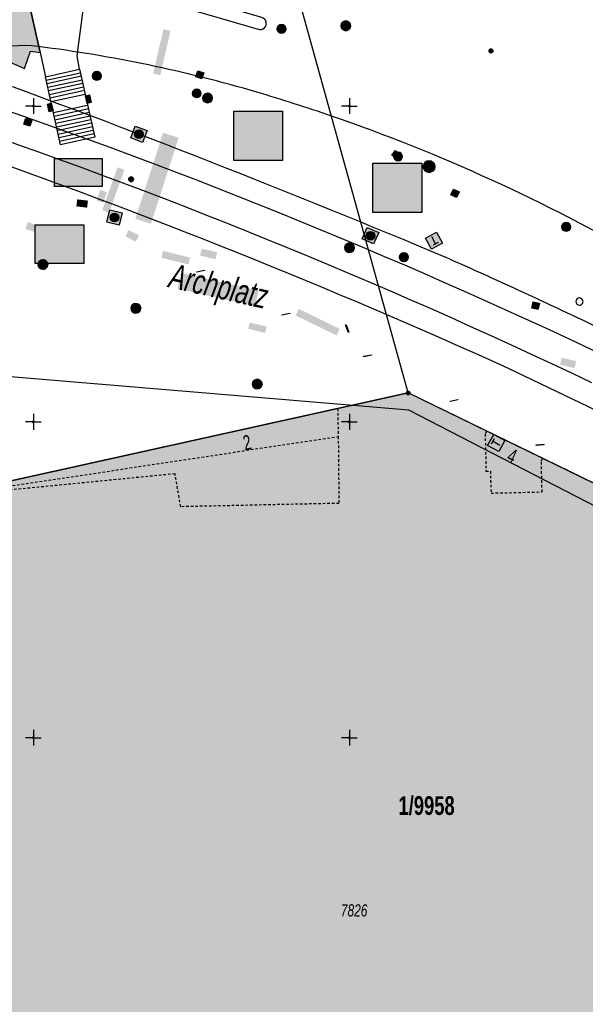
# Model space of a CAD drawing. Header units: metres. Extents: x 2695560 to 2696939, y 1260491 to 1262050.
# Tile 990 of 1005: x 2696850 to 2696895, y 1261604 to 1261682. Entities that reach past the tile are written whole.
import ezdxf

# ---------------------------------------------------------------- set-up
doc = ezdxf.new("R2010")
doc.units = ezdxf.units.M
doc.linetypes.add('AUSGEZOGEN', pattern=[0])
doc.linetypes.add('VERDECKT2_S2', pattern=[0.36, 0.2, -0.16])
for name, color, linetype in [('XR$1$AV_Flächen (EO)', 7, 'AUSGEZOGEN'), ('XR$1$AV_Gebäudeflächen (BB)', 7, 'AUSGEZOGEN'), ('XR$1$AV_Gebäudeflächen ut.', 7, 'AUSGEZOGEN'), ('XR$1$AV_Grenzpunkte', 7, 'AUSGEZOGEN'), ('XR$1$AV_Grundstück-Nr.', 7, 'AUSGEZOGEN'), ('XR$1$AV_Haus-Nr.', 7, 'AUSGEZOGEN'), ('XR$1$AV_Koordinatennetzpunkte', 7, 'AUSGEZOGEN'), ('XR$1$AV_Linien (BB)', 7, 'AUSGEZOGEN'), ('XR$1$AV_Linien (EO)', 7, 'AUSGEZOGEN'), ('XR$1$AV_Strassennamen', 7, 'AUSGEZOGEN'), ('XR$1$AV_Versicherung-Nr.', 7, 'AUSGEZOGEN'), ('XR$1$AW_LK_Einlaufschacht alt', 24, 'AUSGEZOGEN'), ('XR$1$AW_LK_Schachtdeckel', 24, 'AUSGEZOGEN'), ('XR$1$AW_LK_Vorflutereinlauf', 24, 'AUSGEZOGEN'), ('XR$1$AW_LK_Zwischenpunkt', 24, 'AUSGEZOGEN'), ('XR$1$EW_LK_Bauwerk', 1, 'AUSGEZOGEN'), ('XR$1$EW_LK_Knoten', 1, 'AUSGEZOGEN'), ('XR$1$FM_LK_SW_TRASSEKNOTEN', 94, 'AUSGEZOGEN'), ('XR$1$Liegenschaftsgrenzen', 7, 'AUSGEZOGEN'), ('XR$1$PFAV', 255, 'AUSGEZOGEN'), ('XR$1$PFAW', 255, 'AUSGEZOGEN'), ('XR$1$PFEW', 255, 'AUSGEZOGEN'), ('XR$1$PFWFM', 255, 'AUSGEZOGEN'), ('XR$1$RAEW', 8, 'AUSGEZOGEN'), ('XR$1$RP_Abstandslinie', 7, 'AUSGEZOGEN')]:
    doc.layers.add(name, color=color, linetype=linetype)
doc.styles.add('ARIAL', font='arial.ttf')

# ---------------------------------------------------------------- blocks, each defined once
blk = doc.blocks.new('COMPLEXOBJECT_744')
at = {"layer": 'XR$1$AV_Linien (BB)', "color": 7, "linetype": 'AUSGEZOGEN', "transparency": 33554687}
blk.add_line((6911.766, 11654.977), (6898.401, 11662.86), dxfattribs=at)
blk.add_arc((6827.801, 11541.281), 140.591, 59.85643, 70.99679, dxfattribs=at)
blk = doc.blocks.new('COMPLEXOBJECT_745')
at = {"layer": 'XR$1$AV_Linien (BB)', "color": 7, "linetype": 'AUSGEZOGEN', "transparency": 33554687}
for centre, radius, start, end in [((6849.169, 11669.77), 10.017, 83.0726, 131.36519), ((6836.613, 11570.645), 109.934, 73.58836, 82.80734), ((6828.321, 11542.934), 138.859, 70.9778, 73.53708)]:
    blk.add_arc(centre, radius, start, end, dxfattribs=at)
blk = doc.blocks.new('COMPLEXOBJECT_760')
at = {"layer": 'XR$1$AV_Linien (BB)', "color": 7, "linetype": 'AUSGEZOGEN', "transparency": 33554687}
for p, q in [((6868.067, 11682.023), (6862.345, 11683.688)), ((6862.064, 11682.762), (6867.784, 11681.086))]:
    blk.add_line(p, q, dxfattribs=at)
for centre, radius, start, end in [((6862.177, 11683.233), 0.485, 69.70356, 256.535), ((6867.938, 11681.551), 0.49, 251.6238, 74.76465)]:
    blk.add_arc(centre, radius, start, end, dxfattribs=at)
blk = doc.blocks.new('COMPLEXOBJECT_837')
at = {"layer": 'XR$1$AV_Flächen (EO)', "color": 7, "linetype": 'AUSGEZOGEN', "transparency": 33554687}
blk.add_arc((6691.088, 11227.911), 471.2, 64.46766, 71.30347, dxfattribs=at)
blk = doc.blocks.new('COMPLEXOBJECT_838')
at = {"layer": 'XR$1$AV_Flächen (EO)', "color": 7, "linetype": 'AUSGEZOGEN', "transparency": 33554687}
blk.add_arc((6695.482, 11235.981), 464.381, 64.4595, 71.53757, dxfattribs=at)
blk = doc.blocks.new('COMPLEXOBJECT_1074')
at = {"layer": 'XR$1$AV_Linien (EO)', "color": 7, "linetype": 'AUSGEZOGEN', "transparency": 33554687}
for centre, radius, start, end in [((6566.774, 10911.829), 814.891, 67.178087, 70.041589), ((6668.972, 11183.737), 524.751, 64.30508, 65.9478)]:
    blk.add_arc(centre, radius, start, end, dxfattribs=at)
blk = doc.blocks.new('COMPLEXOBJECT_1075')
at = {"layer": 'XR$1$AV_Linien (EO)', "color": 7, "linetype": 'AUSGEZOGEN', "transparency": 33554687}
for centre, radius, start, end in [((6671.084, 11176.798), 524.233, 65.76009, 70.88105), ((6628.355, 11103.793), 608.411, 60.680507, 64.913591)]:
    blk.add_arc(centre, radius, start, end, dxfattribs=at)
blk = doc.blocks.new('BWAV20')
at = {"true_color": 0x000000, "transparency": 33554687}
blk.add_hatch(color=18, dxfattribs=at).paths.add_polyline_path([(0.17, 0), (0.16, 0.03), (0.15, 0.07), (0.14, 0.1), (0.11, 0.12), (0.09, 0.14), (0.06, 0.16), (0.03, 0.16), (-0.01, 0.17), (-0.04, 0.16), (-0.07, 0.15), (-0.1, 0.13), (-0.13, 0.11), (-0.15, 0.08), (-0.16, 0.05), (-0.17, 0.02), (-0.17, -0.02), (-0.16, -0.05), (-0.15, -0.08), (-0.13, -0.11), (-0.1, -0.13), (-0.07, -0.15), (-0.04, -0.16), (-0.01, -0.17), (0.03, -0.16), (0.06, -0.16), (0.09, -0.14), (0.11, -0.12), (0.14, -0.1), (0.15, -0.07), (0.16, -0.03)])
at = {"layer": 'XR$1$PFAV', "transparency": 33554687}
blk.add_hatch(color=7, dxfattribs=at).paths.add_polyline_path([(0.5, 0), (0.49, 0.1), (0.46, 0.2), (0.41, 0.29), (0.34, 0.36), (0.26, 0.42), (0.17, 0.47), (0.08, 0.49), (-0.03, 0.5), (-0.13, 0.48), (-0.22, 0.45), (-0.31, 0.4), (-0.38, 0.33), (-0.44, 0.24), (-0.48, 0.15), (-0.5, 0.05), (-0.5, -0.05), (-0.48, -0.15), (-0.44, -0.24), (-0.38, -0.33), (-0.31, -0.4), (-0.22, -0.45), (-0.13, -0.48), (-0.03, -0.5), (0.08, -0.49), (0.17, -0.47), (0.26, -0.42), (0.34, -0.36), (0.41, -0.29), (0.46, -0.2), (0.49, -0.1)])
blk = doc.blocks.new('BAV2041')
at = {"color": 7, "transparency": 33554687}
for p, q in [((-0.05, 0), (-0.5, 0)), ((0, 0.5), (0, 0.05)), ((0.05, 0), (0.5, 0)), ((0, -0.05), (0, -0.5))]:
    blk.add_line(p, q, dxfattribs=at)
blk.add_circle((0, 0), 0.05, dxfattribs=at)
for start, end in [(90, 270), (270, 90)]:
    blk.add_arc((0, 0), 0.05, start, end, dxfattribs=at)
blk = doc.blocks.new('BAW2089')
at = {"layer": 'XR$1$PFAW', "transparency": 33554687}
blk.add_hatch(color=7, dxfattribs=at).paths.add_polyline_path([(-0.5, 0.5), (-0.5, -0.5), (0.5, -0.5), (0.5, 0.5)])
at = {"transparency": 33554687}
blk.add_lwpolyline([(-0.5, 0.5), (0.5, 0.5), (0.5, -0.5), (-0.5, -0.5), (-0.5, 0.5)], close=True, dxfattribs=at)
at = {"layer": 'XR$1$PFAW', "transparency": 33554687}
blk.add_lwpolyline([(-0.5, 0.5), (0.5, 0.5), (0.5, -0.5), (-0.5, -0.5), (-0.5, 0.5)], close=True, dxfattribs=at)
blk = doc.blocks.new('BAW2092')
at = {"true_color": 0x000000, "transparency": 33554687}
blk.add_hatch(color=18, dxfattribs=at).paths.add_polyline_path([(-0.03, 0.5), (-0.03, -0.5), (0.03, -0.5), (0.03, 0.5)])
at = {"transparency": 33554687}
blk.add_lwpolyline([(-0.03, 0.5), (0.03, 0.5), (0.03, -0.5), (-0.03, -0.5), (-0.03, 0.5)], close=True, dxfattribs=at)
blk = doc.blocks.new('BAW2082')
at = {"layer": 'XR$1$PFAW', "transparency": 33554687}
blk.add_hatch(color=7, dxfattribs=at).paths.add_polyline_path([(0.51, 0), (0.5, 0.1), (0.47, 0.19), (0.42, 0.28), (0.35, 0.36), (0.27, 0.42), (0.18, 0.47), (0.08, 0.49), (-0.02, 0.5), (-0.12, 0.48), (-0.21, 0.45), (-0.3, 0.39), (-0.37, 0.32), (-0.43, 0.24), (-0.47, 0.15), (-0.49, 0.05), (-0.49, -0.05), (-0.47, -0.15), (-0.43, -0.25), (-0.37, -0.33), (-0.3, -0.4), (-0.21, -0.45), (-0.12, -0.49), (-0.02, -0.5), (0.08, -0.5), (0.18, -0.47), (0.27, -0.43), (0.35, -0.37), (0.42, -0.29), (0.47, -0.2), (0.5, -0.1)])
at = {"transparency": 33554687}
for start, end in [(91.1948, 268.8052), (268.8052, 91.1948)]:
    blk.add_arc((0.01, 0), 0.5, start, end, dxfattribs=at)
at = {"layer": 'XR$1$PFAW', "transparency": 33554687}
blk.add_circle((0.01, 0), 0.5, dxfattribs=at)
blk = doc.blocks.new('BAW2081')
at = {"layer": 'XR$1$PFAW', "transparency": 33554687}
blk.add_hatch(color=7, dxfattribs=at).paths.add_polyline_path([(0.5, 0), (0.49, 0.1), (0.46, 0.2), (0.41, 0.29), (0.34, 0.36), (0.26, 0.42), (0.17, 0.47), (0.08, 0.49), (-0.03, 0.5), (-0.13, 0.48), (-0.22, 0.45), (-0.31, 0.4), (-0.38, 0.33), (-0.44, 0.24), (-0.48, 0.15), (-0.5, 0.05), (-0.5, -0.05), (-0.48, -0.15), (-0.44, -0.24), (-0.38, -0.33), (-0.31, -0.4), (-0.22, -0.45), (-0.13, -0.48), (-0.03, -0.5), (0.08, -0.49), (0.17, -0.47), (0.26, -0.42), (0.34, -0.36), (0.41, -0.29), (0.46, -0.2), (0.49, -0.1)])
at = {"transparency": 33554687}
blk.add_line((-0.43, -0.25), (0, 0), dxfattribs=at)
blk.add_lwpolyline([(0, 0.5), (0, 0), (0.43, -0.25)], dxfattribs=at)
for start, end in [(90, 180), (180, 270), (0, 90), (270, 0)]:
    blk.add_arc((0, 0), 0.5, start, end, dxfattribs=at)
at = {"layer": 'XR$1$PFAW', "transparency": 33554687}
blk.add_circle((0, 0), 0.5, dxfattribs=at)
blk = doc.blocks.new('BAW2087')
at = {"lineweight": 25, "true_color": 0x000000, "transparency": 33554687}
h = blk.add_hatch(color=18, dxfattribs=at)
h.paths.add_polyline_path([(-0.5, 0.5), (-0.5, -0.5), (0.5, -0.5), (0.5, 0.5)])
h.paths.add_polyline_path([(0.337, -0.069), (0.316, -0.136), (0.282, -0.196), (0.237, -0.249), (0.182, -0.292), (0.119, -0.322), (0.052, -0.34), (-0.017, -0.343), (-0.086, -0.333), (-0.151, -0.309), (-0.21, -0.272), (-0.261, -0.224), (-0.301, -0.167), (-0.328, -0.103), (-0.342, -0.035), (-0.342, 0.035), (-0.328, 0.103), (-0.301, 0.167), (-0.261, 0.224), (-0.21, 0.272), (-0.151, 0.309), (-0.086, 0.333), (-0.017, 0.343), (0.052, 0.34), (0.119, 0.322), (0.182, 0.292), (0.237, 0.249), (0.282, 0.196), (0.316, 0.136), (0.337, 0.069), (0.344, 0)], flags=16)
at = {"layer": 'XR$1$PFAW', "lineweight": 25, "transparency": 33554687}
blk.add_hatch(color=7, dxfattribs=at).paths.add_polyline_path([(0.344, 0), (0.337, 0.069), (0.316, 0.136), (0.282, 0.196), (0.237, 0.249), (0.182, 0.292), (0.119, 0.322), (0.052, 0.34), (-0.017, 0.343), (-0.086, 0.333), (-0.151, 0.309), (-0.21, 0.272), (-0.261, 0.224), (-0.301, 0.167), (-0.328, 0.103), (-0.342, 0.035), (-0.342, -0.035), (-0.328, -0.103), (-0.301, -0.167), (-0.261, -0.224), (-0.21, -0.272), (-0.151, -0.309), (-0.086, -0.333), (-0.017, -0.343), (0.052, -0.34), (0.119, -0.322), (0.182, -0.292), (0.237, -0.249), (0.282, -0.196), (0.316, -0.136), (0.337, -0.069)])
at = {"lineweight": 25, "transparency": 33554687}
for p, q in [((-0.5, 0.5, 0.993), (0.5, 0.5, 0.993)), ((-0.5, -0.5, 0.993), (-0.5, 0.5, 0.993)), ((0.5, 0.5, 0.993), (0.5, -0.5, 0.993)), ((0.5, -0.5, 0.993), (-0.5, -0.5, 0.993))]:
    blk.add_line(p, q, dxfattribs=at)
blk.add_circle((0, 0), 0.344, dxfattribs=at)
at = {"layer": 'XR$1$PFAW', "lineweight": 25, "transparency": 33554687}
blk.add_line((-0.5, 0.5), (0.5, 0.5), dxfattribs=at)
at = {"layer": 'XR$1$PFAW', "color": 31, "lineweight": 25, "transparency": 33554687}
for p, q in [((-0.5, -0.5), (-0.5, 0.5)), ((0.5, 0.5), (0.5, -0.5)), ((0.5, -0.5), (-0.5, -0.5))]:
    blk.add_line(p, q, dxfattribs=at)
at = {"layer": 'XR$1$PFAW', "lineweight": 25, "transparency": 33554687}
blk.add_circle((0, 0), 0.344, dxfattribs=at)
blk = doc.blocks.new('BAW2088')
at = {"layer": 'XR$1$PFAW', "transparency": 33554687}
blk.add_hatch(color=253, dxfattribs=at).paths.add_polyline_path([(0.51, 0), (0.5, 0.1), (0.47, 0.2), (0.42, 0.29), (0.35, 0.36), (0.27, 0.42), (0.18, 0.47), (0.09, 0.49), (-0.01, 0.5), (-0.11, 0.48), (-0.21, 0.45), (-0.3, 0.4), (-0.37, 0.33), (-0.43, 0.24), (-0.47, 0.15), (-0.49, 0.05), (-0.49, -0.05), (-0.47, -0.15), (-0.43, -0.24), (-0.37, -0.33), (-0.3, -0.4), (-0.21, -0.45), (-0.11, -0.48), (-0.01, -0.5), (0.09, -0.49), (0.18, -0.47), (0.27, -0.42), (0.35, -0.36), (0.42, -0.29), (0.47, -0.2), (0.5, -0.1)])
at = {"transparency": 33554687}
for start, end in [(91.1948, 268.8052), (268.8052, 91.1948)]:
    blk.add_arc((0.01, 0), 0.5, start, end, dxfattribs=at)
at = {"layer": 'XR$1$PFAW', "transparency": 33554687}
blk.add_circle((0.01, 0), 0.5, dxfattribs=at)
blk = doc.blocks.new('BEWLP2597')
at = {"layer": 'XR$1$PFEW', "transparency": 33554687}
blk.add_hatch(color=7, dxfattribs=at).paths.add_polyline_path([(-0.5, 0), (-0.5, -0.05), (-0.49, -0.1), (-0.48, -0.15), (-0.46, -0.2), (-0.44, -0.24), (-0.41, -0.29), (-0.38, -0.33), (-0.34, -0.36), (-0.31, -0.4), (-0.26, -0.42), (-0.22, -0.45), (-0.17, -0.47), (-0.13, -0.48), (-0.08, -0.49), (-0.03, -0.5), (0.03, -0.5), (0.08, -0.49), (0.13, -0.48), (0.17, -0.47), (0.22, -0.45), (0.26, -0.42), (0.31, -0.4), (0.34, -0.36), (0.38, -0.33), (0.41, -0.29), (0.44, -0.24), (0.46, -0.2), (0.48, -0.15), (0.49, -0.1), (0.5, -0.05), (0.5, 0), (0.5, 0.05), (0.49, 0.1), (0.48, 0.15), (0.46, 0.2), (0.44, 0.24), (0.41, 0.29), (0.38, 0.33), (0.34, 0.36), (0.31, 0.4), (0.26, 0.42), (0.22, 0.45), (0.17, 0.47), (0.13, 0.48), (0.08, 0.49), (0.03, 0.5), (-0.03, 0.5), (-0.08, 0.49), (-0.13, 0.48), (-0.17, 0.47), (-0.22, 0.45), (-0.26, 0.42), (-0.31, 0.4), (-0.34, 0.36), (-0.38, 0.33), (-0.41, 0.29), (-0.44, 0.24), (-0.46, 0.2), (-0.48, 0.15), (-0.49, 0.1), (-0.5, 0.05)])
at = {"color": 1, "transparency": 33554687}
for start, end in [(90, 180), (0, 90), (180, 270), (270, 0)]:
    blk.add_arc((0, 0), 0.5, start, end, dxfattribs=at)
at = {"layer": 'XR$1$PFEW', "transparency": 33554687}
blk.add_circle((0, 0), 0.5, dxfattribs=at)
blk = doc.blocks.new('BEWLP2574')
at = {"layer": 'XR$1$PFEW', "transparency": 33554687}
blk.add_hatch(color=7, dxfattribs=at).paths.add_polyline_path([(-0.5, 0), (-0.497, -0.051), (-0.489, -0.101), (-0.477, -0.15), (-0.459, -0.198), (-0.437, -0.243), (-0.41, -0.286), (-0.379, -0.326), (-0.344, -0.363), (-0.306, -0.396), (-0.264, -0.425), (-0.22, -0.449), (-0.173, -0.469), (-0.125, -0.485), (-0.075, -0.495), (-0.025, -0.5), (0.026, -0.5), (0.076, -0.495), (0.126, -0.485), (0.174, -0.469), (0.221, -0.449), (0.265, -0.425), (0.306, -0.396), (0.345, -0.363), (0.38, -0.326), (0.411, -0.286), (0.437, -0.243), (0.46, -0.198), (0.477, -0.15), (0.49, -0.101), (0.498, -0.051), (0.5, 0), (0.498, 0.05), (0.49, 0.1), (0.477, 0.149), (0.46, 0.197), (0.437, 0.242), (0.411, 0.285), (0.38, 0.325), (0.345, 0.362), (0.306, 0.395), (0.265, 0.424), (0.221, 0.448), (0.174, 0.468), (0.126, 0.484), (0.076, 0.494), (0.026, 0.499), (-0.025, 0.499), (-0.075, 0.494), (-0.125, 0.484), (-0.173, 0.468), (-0.22, 0.448), (-0.264, 0.424), (-0.306, 0.395), (-0.344, 0.362), (-0.379, 0.325), (-0.41, 0.285), (-0.437, 0.242), (-0.459, 0.197), (-0.477, 0.149), (-0.489, 0.1), (-0.497, 0.05)])
at = {"color": 1, "transparency": 33554687}
for start, end in [(90, 180), (0, 90), (180, 270), (270, 0)]:
    blk.add_arc((0, 0), 0.5, start, end, dxfattribs=at)
at = {"layer": 'XR$1$PFEW', "transparency": 33554687}
blk.add_circle((0, 0), 0.5, dxfattribs=at)
blk = doc.blocks.new('BEWLP2549_S')
at = {"layer": 'XR$1$PFEW', "transparency": 33554687}
blk.add_hatch(color=7, dxfattribs=at).paths.add_polyline_path([(0.5, 0), (0.49, 0.1), (0.46, 0.2), (0.41, 0.29), (0.34, 0.36), (0.26, 0.42), (0.17, 0.47), (0.08, 0.49), (-0.03, 0.5), (-0.13, 0.48), (-0.22, 0.45), (-0.31, 0.4), (-0.38, 0.33), (-0.44, 0.24), (-0.48, 0.15), (-0.5, 0.05), (-0.5, -0.05), (-0.48, -0.15), (-0.44, -0.24), (-0.38, -0.33), (-0.31, -0.4), (-0.22, -0.45), (-0.13, -0.48), (-0.03, -0.5), (0.08, -0.49), (0.17, -0.47), (0.26, -0.42), (0.34, -0.36), (0.41, -0.29), (0.46, -0.2), (0.49, -0.1)])
at = {"color": 1, "transparency": 33554687}
for p, q in [((0.35, -0.35), (-0.35, 0.35)), ((-0.35, -0.35), (0.35, 0.35))]:
    blk.add_line(p, q, dxfattribs=at)
for start, end in [(91.3809, 268.6191), (268.6191, 91.3809)]:
    blk.add_arc((0, 0), 0.5, start, end, dxfattribs=at)
at = {"layer": 'XR$1$PFEW', "transparency": 33554687}
blk.add_circle((0, 0), 0.5, dxfattribs=at)
blk = doc.blocks.new('BEWLP2515')
at = {"layer": 'XR$1$PFEW', "transparency": 33554687}
blk.add_hatch(color=7, dxfattribs=at).paths.add_polyline_path([(1, 0.5), (0, 0.5), (0, -0.5), (1, -0.5)])
at = {"layer": 'XR$1$RAEW', "transparency": 33554687}
blk.add_hatch(color=1, dxfattribs=at).paths.add_polyline_path([(1, 0.5), (0, 0.5), (0, -0.5), (1, -0.5)])
at = {"color": 1, "transparency": 33554687}
blk.add_lwpolyline([(0, 0.5), (1, 0.5), (1, -0.5), (0, -0.5), (0, 0.5)], close=True, dxfattribs=at)
at = {"layer": 'XR$1$PFEW', "transparency": 33554687}
for p, q in [((0, -0.5), (0, 0.5)), ((0, 0.5), (1, 0.5)), ((1, 0.5), (1, -0.5)), ((1, -0.5), (0, -0.5))]:
    blk.add_line(p, q, dxfattribs=at)
blk = doc.blocks.new('BEWLP2514')
at = {"layer": 'XR$1$PFEW', "transparency": 33554687}
blk.add_hatch(color=7, dxfattribs=at).paths.add_polyline_path([(0.5, 0), (-0.5, 0), (-0.5, -0.5), (0.5, -0.5)])
at = {"color": 1, "transparency": 33554687}
blk.add_lwpolyline([(-0.5, 0), (0.5, 0), (0.5, -0.5), (-0.5, -0.5), (-0.5, 0)], close=True, dxfattribs=at)
at = {"layer": 'XR$1$PFEW', "transparency": 33554687}
for p, q in [((-0.5, -0.5), (-0.5, 0)), ((-0.5, 0), (0.5, 0)), ((0.5, 0), (0.5, -0.5)), ((0.5, -0.5), (-0.5, -0.5))]:
    blk.add_line(p, q, dxfattribs=at)
blk = doc.blocks.new('BWFM5')
at = {"layer": 'XR$1$PFWFM', "transparency": 33554687}
blk.add_hatch(color=7, dxfattribs=at).paths.add_polyline_path([(-0.5, 0.5), (-0.5, -0.5), (0.5, -0.5), (0.5, 0.5)])
at = {"color": 94, "transparency": 33554687}
for p, q in [((-0.237, 0.281), (0.236, 0.281)), ((0, 0.278), (0, -0.341))]:
    blk.add_line(p, q, dxfattribs=at)
blk.add_lwpolyline([(-0.5, 0.5), (0.5, 0.5), (0.5, -0.5), (-0.5, -0.5), (-0.5, 0.5)], close=True, dxfattribs=at)
blk = doc.blocks.new('BWFM16')
at = {"color": 94, "transparency": 33554687}
for start, end in [(91.1948, 268.8052), (268.8052, 91.1948)]:
    blk.add_arc((0.01, 0), 0.5, start, end, dxfattribs=at)
blk = doc.blocks.new('COMPLEXOBJECT_2826')
at = {"layer": 'XR$1$AV_Flächen (EO)', "color": 7, "linetype": 'AUSGEZOGEN', "transparency": 33554687}
blk.add_line((6836.618, 11696.597), (6845.052, 11687.26), dxfattribs=at)
for points in [[(6833.22, 11709.455), (6832.618, 11705.408), (6832.902, 11703.869), (6832.848, 11703.859)], [(6846.338, 11679.247), (6849.297, 11677.987), (6849.765, 11679.341), (6850.532, 11679.23), (6849.562, 11683.584), (6855.327, 11698.41)]]:
    blk.add_lwpolyline(points, dxfattribs=at)
for centre, radius, start, end in [((6848.682, 11707.47), 16.241, 192.84515, 222.02618), ((6839.407, 11682.244), 7.551, 336.61182, 41.62339)]:
    blk.add_arc(centre, radius, start, end, dxfattribs=at)

msp = doc.modelspace()

# ---------------------------------------------------------------- hatches: boundary and pattern name
at = {"transparency": 33554687}
for points in [[(2696860.443, 1261677.385), (2696861.004, 1261677.256), (2696861.815, 1261680.769), (2696861.254, 1261680.898)], [(2696866.816, 1261674.397), (2696866.816, 1261670.496), (2696870.687, 1261670.496), (2696870.687, 1261674.397)], [(2696859.038, 1261665.886), (2696860.269, 1261665.49), (2696862.464, 1261672.307), (2696861.233, 1261672.704)], [(2696852.63, 1261670.664), (2696852.63, 1261668.455), (2696856.411, 1261668.455), (2696856.411, 1261670.664)], [(2696856.415, 1261666.566), (2696856.958, 1261666.372), (2696858.169, 1261669.768), (2696857.626, 1261669.962)], [(2696877.827, 1261670.291), (2696877.827, 1261666.39), (2696881.698, 1261666.39), (2696881.698, 1261670.291)], [(2696855.966, 1261667.335), (2696856.492, 1261667.146), (2696856.793, 1261667.986), (2696856.267, 1261668.175)], [(2696854.432, 1261667.425), (2696854.367, 1261666.869), (2696855.218, 1261666.769), (2696855.283, 1261667.325)], [(2696850.504, 1261665.618), (2696850.333, 1261665.079), (2696851.462, 1261664.722), (2696851.633, 1261665.261)], [(2696851.113, 1261665.405), (2696851.113, 1261662.35), (2696854.949, 1261662.35), (2696854.949, 1261665.405)], [(2696858.505, 1261664.995), (2696858.248, 1261664.498), (2696859.067, 1261664.075), (2696859.323, 1261664.572)], [(2696864.289, 1261663.531), (2696864.154, 1261662.978), (2696865.373, 1261662.681), (2696865.508, 1261663.234)], [(2696861.231, 1261663.342), (2696861.097, 1261662.793), (2696863.245, 1261662.27), (2696863.379, 1261662.819)], [(2696862.652, 1261661.602), (2696862.37, 1261660.348), (2696868.512, 1261658.964), (2696868.794, 1261660.218)], [(2696871.968, 1261658.753), (2696871.715, 1261658.236), (2696874.954, 1261656.653), (2696875.207, 1261657.17)], [(2696868.089, 1261657.678), (2696867.964, 1261657.176), (2696869.301, 1261656.844), (2696869.426, 1261657.346)], [(2696892.766, 1261654.892), (2696892.633, 1261654.342), (2696893.784, 1261654.062), (2696893.917, 1261654.612)]]:
    msp.add_hatch(color=7, dxfattribs=at).paths.add_polyline_path(points)
at = {"layer": 'XR$1$AV_Gebäudeflächen (BB)', "true_color": 0xd2d2d2, "transparency": 33554687}
msp.add_hatch(color=254, dxfattribs=at).paths.add_polyline_path([(2696893.909, 1261567.932), (2696912.193, 1261604.205), (2696909.241, 1261638.174), (2696880.616, 1261652.101), (2696875.039, 1261650.87), (2696843.267, 1261643.848), (2696838.983, 1261569.689), (2696861.462, 1261567.151)])
at = {"layer": 'XR$1$AV_Gebäudeflächen ut.', "true_color": 0xf5f5f5, "transparency": 33554687}
msp.add_hatch(color=7, dxfattribs=at).paths.add_polyline_path([(2696856.297, 1261698.22), (2696841.39, 1261705.667), (2696841.312, 1261705.69), (2696837.73, 1261705.197), (2696837.331, 1261707.696), (2696834.19, 1261709.265), (2696833.588, 1261705.218), (2696833.872, 1261703.679), (2696833.818, 1261703.669), (2696833.879, 1261703.409), (2696833.945, 1261703.151), (2696834.015, 1261702.893), (2696834.089, 1261702.637), (2696834.168, 1261702.382), (2696834.25, 1261702.128), (2696834.337, 1261701.876), (2696834.428, 1261701.625), (2696834.523, 1261701.376), (2696834.622, 1261701.128), (2696834.725, 1261700.882), (2696834.832, 1261700.637), (2696834.943, 1261700.395), (2696835.058, 1261700.154), (2696835.177, 1261699.915), (2696835.3, 1261699.679), (2696835.427, 1261699.444), (2696835.558, 1261699.211), (2696835.692, 1261698.981), (2696835.83, 1261698.752), (2696835.972, 1261698.527), (2696836.118, 1261698.303), (2696836.267, 1261698.082), (2696836.42, 1261697.863), (2696836.577, 1261697.647), (2696836.737, 1261697.434), (2696836.9, 1261697.223), (2696837.067, 1261697.015), (2696837.237, 1261696.809), (2696837.411, 1261696.607), (2696837.588, 1261696.407), (2696846.022, 1261687.07), (2696846.202, 1261686.86), (2696846.374, 1261686.644), (2696846.538, 1261686.421), (2696846.693, 1261686.193), (2696846.841, 1261685.959), (2696846.979, 1261685.72), (2696847.109, 1261685.476), (2696847.229, 1261685.227), (2696847.341, 1261684.974), (2696847.443, 1261684.718), (2696847.536, 1261684.457), (2696847.619, 1261684.194), (2696847.692, 1261683.927), (2696847.756, 1261683.658), (2696847.81, 1261683.387), (2696847.854, 1261683.114), (2696847.887, 1261682.84), (2696847.911, 1261682.565), (2696847.925, 1261682.289), (2696847.928, 1261682.012), (2696847.922, 1261681.736), (2696847.905, 1261681.46), (2696847.878, 1261681.185), (2696847.841, 1261680.911), (2696847.795, 1261680.639), (2696847.738, 1261680.368), (2696847.671, 1261680.1), (2696847.595, 1261679.835), (2696847.509, 1261679.572), (2696847.413, 1261679.313), (2696847.308, 1261679.057), (2696850.267, 1261677.797), (2696850.735, 1261679.151), (2696851.502, 1261679.04), (2696850.532, 1261683.394)])

# ---------------------------------------------------------------- linework, layer by layer
at = {"color": 24, "lineweight": -3, "transparency": 33554687}
for points in [[(2696866.816, 1261674.397), (2696870.687, 1261674.397), (2696870.687, 1261670.496), (2696866.816, 1261670.496), (2696866.816, 1261674.397)], [(2696852.63, 1261670.664), (2696856.411, 1261670.664), (2696856.411, 1261668.455), (2696852.63, 1261668.455), (2696852.63, 1261670.664)], [(2696877.827, 1261670.291), (2696881.698, 1261670.291), (2696881.698, 1261666.39), (2696877.827, 1261666.39), (2696877.827, 1261670.291)], [(2696851.113, 1261665.405), (2696854.949, 1261665.405), (2696854.949, 1261662.35), (2696851.113, 1261662.35), (2696851.113, 1261665.405)]]:
    msp.add_lwpolyline(points, close=True, dxfattribs=at)
at = {"layer": 'XR$1$AV_Flächen (EO)', "color": 7, "linetype": 'AUSGEZOGEN', "transparency": 33554687}
for p, q in [((2696854.628, 1261677.735), (2696854.421, 1261678.795)), ((2696851.926, 1261677.136), (2696854.628, 1261677.735))]:
    msp.add_line(p, q, dxfattribs=at)
for points in [[(2696856.297, 1261698.22), (2696850.532, 1261683.394), (2696851.502, 1261679.04), (2696851.926, 1261677.136)], [(2696854.421, 1261678.795), (2696855.141, 1261684.25), (2696856.592, 1261689.232), (2696858.762, 1261696.988)]]:
    msp.add_lwpolyline(points, dxfattribs=at)
at = {"layer": 'XR$1$AV_Linien (BB)', "color": 7, "linetype": 'AUSGEZOGEN', "transparency": 33554687}
msp.add_line((2696875.039, 1261650.87), (2696843.267, 1261643.848), dxfattribs=at)
msp.add_lwpolyline([(2696909.241, 1261638.174), (2696880.616, 1261652.101), (2696875.039, 1261650.87)], dxfattribs=at)
at = {"layer": 'XR$1$AV_Linien (EO)', "color": 7, "linetype": 'AUSGEZOGEN', "transparency": 33554687}
for p, q in [((2696851.986, 1261676.861), (2696854.69, 1261677.454)), ((2696854.753, 1261677.17), (2696852.048, 1261676.578)), ((2696852.11, 1261676.295), (2696854.815, 1261676.888)), ((2696854.878, 1261676.606), (2696852.172, 1261676.013)), ((2696852.233, 1261675.731), (2696854.94, 1261676.324)), ((2696855.003, 1261676.042), (2696852.295, 1261675.448)), ((2696852.357, 1261675.166), (2696855.065, 1261675.76)), ((2696852.548, 1261674.295), (2696855.258, 1261674.889)), ((2696852.609, 1261674.012), (2696855.321, 1261674.606)), ((2696852.671, 1261673.728), (2696855.383, 1261674.323)), ((2696852.733, 1261673.445), (2696855.446, 1261674.039)), ((2696852.795, 1261673.163), (2696855.509, 1261673.757)), ((2696852.857, 1261672.879), (2696855.571, 1261673.474)), ((2696852.919, 1261672.597), (2696855.634, 1261673.192)), ((2696852.981, 1261672.314), (2696855.696, 1261672.909)), ((2696853.042, 1261672.032), (2696855.759, 1261672.628))]:
    msp.add_line(p, q, dxfattribs=at)
at = {"layer": 'XR$1$AV_Linien (EO)', "color": 7, "linetype": 'VERDECKT2_S2', "transparency": 33554687}
msp.add_line((2696843.267, 1261643.848), (2696875.089, 1261648.655), dxfattribs=at)
at = {"layer": 'XR$1$AV_Linien (EO)', "color": 7, "linetype": 'AUSGEZOGEN', "transparency": 33554687}
msp.add_lwpolyline([(2696854.628, 1261677.735), (2696855.822, 1261672.342), (2696853.104, 1261671.751), (2696851.926, 1261677.136), (2696854.628, 1261677.735)], close=True, dxfattribs=at)
at = {"layer": 'XR$1$AV_Linien (EO)', "color": 7, "linetype": 'VERDECKT2_S2', "transparency": 33554687}
for points in [[(2696875.039, 1261650.87), (2696875.089, 1261648.655), (2696875.141, 1261643.362), (2696862.625, 1261643.094), (2696862.175, 1261645.698), (2696843.267, 1261643.848)], [(2696886.821, 1261649.082), (2696886.712, 1261648.858), (2696886.779, 1261645.905), (2696887.122, 1261645.909), (2696887.179, 1261644.173), (2696891.219, 1261644.267), (2696891.156, 1261646.694), (2696891.266, 1261646.92)]]:
    msp.add_lwpolyline(points, dxfattribs=at)
at = {"layer": 'XR$1$Liegenschaftsgrenzen', "color": 7, "linetype": 'AUSGEZOGEN', "transparency": 33554687}
for p, q in [((2696880.623, 1261652.097), (2696869.701, 1261691.523)), ((2696843.267, 1261643.848), (2696880.623, 1261652.097)), ((2696909.233, 1261638.165), (2696880.623, 1261652.097))]:
    msp.add_line(p, q, dxfattribs=at)
at = {"layer": 'XR$1$RP_Abstandslinie', "color": 7, "linetype": 'AUSGEZOGEN', "transparency": 33554687}
msp.add_line((2696911.5, 1261634.84), (2696880.68, 1261650.73), dxfattribs=at)
msp.add_lwpolyline([(2696880.68, 1261650.73), (2696844.1, 1261653.8), (2696841.34, 1261620.81), (2696838.55, 1261587.62), (2696839.08, 1261565.62)], dxfattribs=at)

# ---------------------------------------------------------------- block references
at = {"layer": 'XR$1$AV_Flächen (EO)', "color": 7, "linetype": 'AUSGEZOGEN', "lineweight": -3, "transparency": 33554687}
for name in ['COMPLEXOBJECT_838', 'COMPLEXOBJECT_837', 'COMPLEXOBJECT_2826']:
    msp.add_blockref(name, (2690000.97, 1249999.81), dxfattribs=at)
at = {"layer": 'XR$1$AV_Grenzpunkte', "color": 7, "linetype": 'AUSGEZOGEN', "lineweight": -3, "transparency": 33554687, "xscale": 0.3899999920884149, "yscale": 0.3899999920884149}
msp.add_blockref('BWAV20', (2696880.623, 1261652.097), dxfattribs=at)
at = {"layer": 'XR$1$AV_Koordinatennetzpunkte', "color": 7, "linetype": 'AUSGEZOGEN', "lineweight": -3, "transparency": 33554687, "xscale": 1.25, "yscale": 1.25}
for p in [(2696850.97, 1261674.81), (2696875.97, 1261674.81), (2696850.97, 1261649.81), (2696875.97, 1261649.81), (2696850.97, 1261624.81), (2696875.97, 1261624.81)]:
    msp.add_blockref('BAV2041', p, dxfattribs=at)
at = {"layer": 'XR$1$AV_Linien (BB)', "color": 7, "linetype": 'AUSGEZOGEN', "lineweight": -3, "transparency": 33554687}
for name in ['COMPLEXOBJECT_760', 'COMPLEXOBJECT_745', 'COMPLEXOBJECT_744']:
    msp.add_blockref(name, (2690000.97, 1249999.81), dxfattribs=at)
at = {"layer": 'XR$1$AV_Linien (EO)', "color": 7, "linetype": 'AUSGEZOGEN', "lineweight": -3, "transparency": 33554687}
for name in ['COMPLEXOBJECT_1074', 'COMPLEXOBJECT_1075']:
    msp.add_blockref(name, (2690000.97, 1249999.81), dxfattribs=at)
at = {"layer": 'XR$1$AW_LK_Einlaufschacht alt', "color": 24, "linetype": 'AUSGEZOGEN', "lineweight": -3, "transparency": 33554687, "xscale": 0.5000000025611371, "yscale": 0.5000000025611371, "rotation": 72.217788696}
msp.add_blockref('BAW2089', (2696864.14, 1261677.28), dxfattribs=at)
at = {"layer": 'XR$1$AW_LK_Schachtdeckel', "color": 24, "linetype": 'AUSGEZOGEN', "lineweight": -3, "transparency": 33554687}
for name, p, xscale, yscale, rotation in [('BAW2082', (2696864.75, 1261675.44), 0.7499999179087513, 0.7499999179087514, 116.8019714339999), ('BAW2089', (2696850.518, 1261673.528), 0.5000000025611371, 0.5000000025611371, 340.892469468), ('BAW2089', (2696884.33, 1261667.91), 0.5000000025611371, 0.5000000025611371, 335.298299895), ('BAW2089', (2696890.7, 1261659.01), 0.5000000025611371, 0.5000000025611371, 347.243825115)]:
    msp.add_blockref(name, p, dxfattribs=dict(at, xscale=xscale, yscale=yscale, rotation=rotation))
for p, rotation in [((2696859.31, 1261672.58), 158.942413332), ((2696857.376, 1261665.99), 346.161876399), ((2696877.63, 1261664.55), 156.5189208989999)]:
    msp.add_blockref('BAW2087', p, dxfattribs=dict(at, rotation=rotation))
for name, p, xscale, yscale in [('BAW2088', (2696859.07, 1261658.8), 0.7578193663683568, 0.7578193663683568), ('BAW2082', (2696868.674, 1261652.804), 0.7499999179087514, 0.7499999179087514)]:
    msp.add_blockref(name, p, dxfattribs=dict(at, xscale=xscale, yscale=yscale))
at = {"layer": 'XR$1$AW_LK_Vorflutereinlauf', "color": 24, "linetype": 'AUSGEZOGEN', "lineweight": -3, "transparency": 33554687, "xscale": 0.3749999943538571, "yscale": 0.3749999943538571}
msp.add_blockref('BAW2081', (2696858.693, 1261669.021), dxfattribs=at)
at = {"layer": 'XR$1$AW_LK_Zwischenpunkt', "color": 24, "linetype": 'AUSGEZOGEN', "lineweight": -3, "transparency": 33554687, "xscale": 0.2999999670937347, "yscale": 0.2999999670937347}
msp.add_blockref('BAW2082', (2696887.171, 1261679.176), dxfattribs=at)
at = {"layer": 'XR$1$AW_LK_Zwischenpunkt', "color": 24, "linetype": 'AUSGEZOGEN', "lineweight": -3, "transparency": 33554687}
for p, xscale, yscale, rotation in [((2696864.207, 1261661.747), 0.6249999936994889, 0.6249999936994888, 102.127181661), ((2696870.946, 1261658.333), 0.6249999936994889, 0.624999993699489, 102.002861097), ((2696875.793, 1261657.206), 0.624999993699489, 0.6249999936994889, 200.303403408), ((2696877.407, 1261655.044), 0.6249999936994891, 0.6249999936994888, 101.542402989), ((2696884.252, 1261651.508), 0.6249999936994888, 0.6249999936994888, 101.673034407), ((2696891.05, 1261647.995), 0.6249999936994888, 0.6249999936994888, 95.32774094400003)]:
    msp.add_blockref('BAW2092', p, dxfattribs=dict(at, xscale=xscale, yscale=yscale, rotation=rotation))
at = {"layer": 'XR$1$EW_LK_Bauwerk', "color": 1, "linetype": 'AUSGEZOGEN', "lineweight": -3, "transparency": 33554687}
for name, p, xscale, yscale in [('BEWLP2574', (2696870.604, 1261680.926), 0.6874999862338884, 0.6874999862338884), ('BEWLP2574', (2696855.982, 1261677.193), 0.6874999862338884, 0.6874999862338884), ('BEWLP2597', (2696863.888, 1261675.816), 0.6749999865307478, 0.6749999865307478), ('BEWLP2597', (2696879.821, 1261670.821), 0.6749999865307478, 0.6749999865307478), ('BEWLP2574', (2696882.272, 1261670.017), 0.9124999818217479, 0.9124999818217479), ('BEWLP2574', (2696893.131, 1261665.239), 0.6874999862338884, 0.6874999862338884), ('BEWLP2574', (2696880.285, 1261662.851), 0.6874999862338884, 0.6874999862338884)]:
    msp.add_blockref(name, p, dxfattribs=dict(at, xscale=xscale, yscale=yscale))
at = {"layer": 'XR$1$EW_LK_Knoten', "color": 1, "linetype": 'AUSGEZOGEN', "lineweight": -3, "transparency": 33554687}
for name, p, xscale, yscale, rotation in [('BEWLP2549_S', (2696875.685, 1261681.168), 0.749999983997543, 0.7499999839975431, 12.7458), ('BEWLP2514', (2696855.161, 1261675.328), 0.625, 0.625, 102.4839), ('BEWLP2514', (2696852.453, 1261674.728), 0.625, 0.625, 282.339), ('BEWLP2515', (2696879.821, 1261670.821), 0.4499999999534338, 0.4499999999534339, 140.1885)]:
    msp.add_blockref(name, p, dxfattribs=dict(at, xscale=xscale, yscale=yscale, rotation=rotation))
at = {"layer": 'XR$1$EW_LK_Knoten', "color": 1, "linetype": 'AUSGEZOGEN', "lineweight": -3, "transparency": 33554687, "xscale": 0.749999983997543, "yscale": 0.749999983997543}
for p in [(2696875.972, 1261663.598), (2696851.722, 1261662.265)]:
    msp.add_blockref('BEWLP2549_S', p, dxfattribs=at)
at = {"layer": 'XR$1$FM_LK_SW_TRASSEKNOTEN', "color": 94, "linetype": 'AUSGEZOGEN', "lineweight": -3, "transparency": 33554687}
for p, rotation in [((2696882.661, 1261664.15), 208.3704138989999), ((2696887.587, 1261648.143), 61.117294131)]:
    msp.add_blockref('BWFM5', p, dxfattribs=dict(at, rotation=rotation))
at = {"layer": 'XR$1$FM_LK_SW_TRASSEKNOTEN', "color": 94, "linetype": 'AUSGEZOGEN', "lineweight": -3, "transparency": 33554687, "xscale": 0.5706289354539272, "yscale": 0.5706289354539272}
msp.add_blockref('BWFM16', (2696894.17, 1261659.336), dxfattribs=at)

# ---------------------------------------------------------------- texts
at = {"layer": 'XR$1$AV_Grundstück-Nr.', "color": 7, "transparency": 33554687, "insert": (2696882.079, 1261619.415), "char_height": 1.48491, "width": 4.98214, "attachment_point": 5, "style": 'ARIAL'}
msp.add_mtext('\\A1;{\\fArial|i0|b1;\\H1.484908;\\W0.700000;\\C7;1/9958}\\P', dxfattribs=at)
at = {"layer": 'XR$1$AV_Haus-Nr.', "color": 7, "transparency": 33554687, "char_height": 1.1621, "width": 1.02516, "attachment_point": 2, "style": 'ARIAL'}
for s, insert, rotation in [('\\W0.68;2', (2696867.752, 1261648.75), 12.4524), ('\\W0.68;4', (2696889.085, 1261647.643), 335.9394)]:
    msp.add_mtext(s, dxfattribs=dict(at, insert=insert, rotation=rotation))
at = {"layer": 'XR$1$AV_Strassennamen', "color": 7, "transparency": 33554687, "insert": (2696865.58, 1261660.274), "char_height": 1.93684, "width": 8.61122, "attachment_point": 5, "rotation": 347.3001, "style": 'ARIAL'}
msp.add_mtext('\\A1;{\\fArial|i1|b0;\\H1.936838;\\W0.700000;\\C7;Archplatz}\\P', dxfattribs=at)
at = {"layer": 'XR$1$AV_Versicherung-Nr.', "color": 7, "transparency": 33554687, "insert": (2696876.345, 1261611.133), "char_height": 0.96842, "width": 2.46457, "attachment_point": 5, "rotation": 359.8011, "style": 'ARIAL'}
msp.add_mtext('\\A1;{\\fArial|i1|b0;\\H0.968418;\\W0.700000;\\C7;7826}\\P', dxfattribs=at)

doc.saveas('drawing.dxf')
